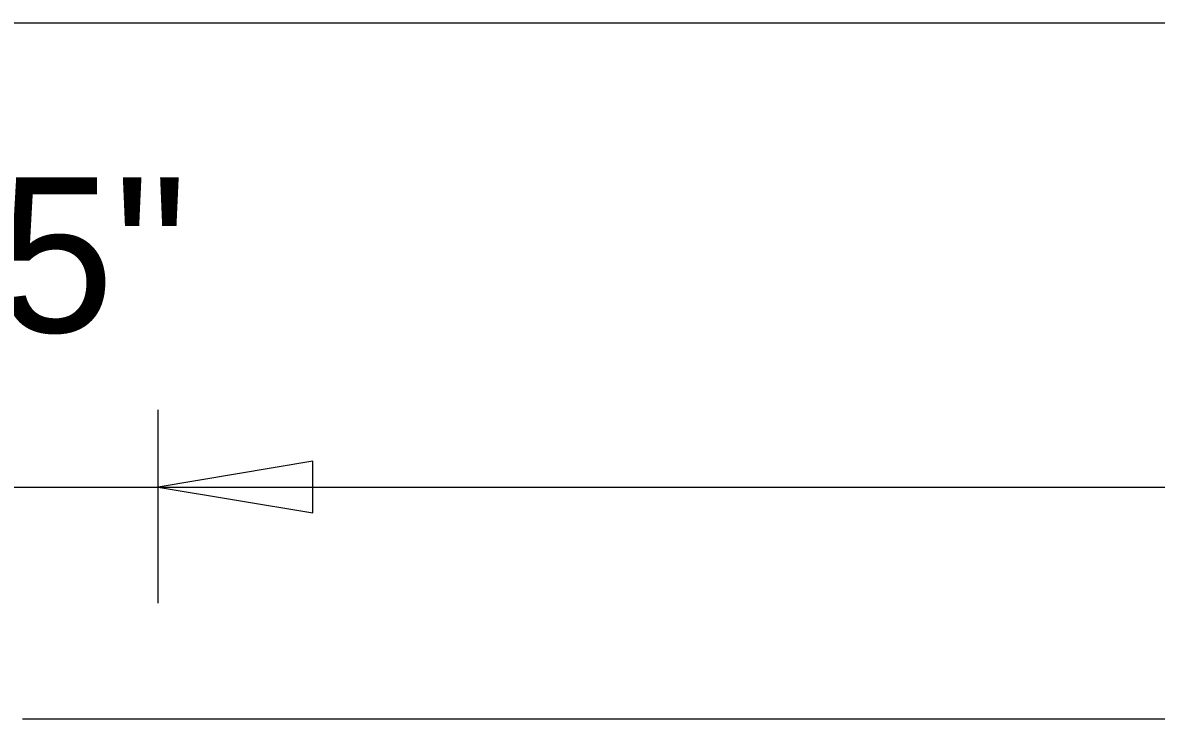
# Model space of a CAD drawing. Extents: x 2149961 to 2150220, y 145114 to 145240.
# Drawn here: x 2149975.759 to 2149980.644, y 145168.92 to 145171.92 of the extents above; entities that cross this region are included whole.
import ezdxf

# ---------------------------------------------------------------- set-up
doc = ezdxf.new("R2010")
doc.units = 0
for name, color, linetype in [('GSBWFILL', 7, 'Continuous'), ('GSCOLORFILL', 7, 'Continuous'), ('GSDIMS', 7, 'Continuous'), ('GSOUTLINE', 7, 'Continuous')]:
    doc.layers.add(name, color=color, linetype=linetype)

msp = doc.modelspace()

# ---------------------------------------------------------------- linework, layer by layer
at = {"layer": 'GSBWFILL'}
msp.add_line((2149987.4262, 145168.9197), (2149975.7593, 145168.9197), dxfattribs=at)
at = {"layer": 'GSCOLORFILL'}
msp.add_line((2149987.4262, 145168.9197), (2149975.7593, 145168.9197), dxfattribs=at)
msp.add_line((2149987.4262, 145168.9197), (2149975.7593, 145168.9197), dxfattribs=at)
msp.add_line((2149987.4262, 145168.9197), (2149975.7593, 145168.9197), dxfattribs=at)
at = {"layer": 'GSDIMS'}
for p, q in [((2149975.0926, 145171.9198), (2149988.093, 145171.9198)), ((2149976.3426, 145169.4198), (2149976.3426, 145170.2531)), ((2149976.3426, 145169.4198), (2149976.3426, 145170.2531)), ((2149975.0926, 145169.9198), (2149976.3426, 145169.9198)), ((2149976.3426, 145169.9198), (2149986.8438, 145169.9198))]:
    msp.add_line(p, q, dxfattribs=at)
msp.add_lwpolyline([(2149976.3426, 145169.9198), (2149977.0093, 145169.8087), (2149977.0093, 145170.0309)], close=True, dxfattribs=at)
at = {"layer": 'GSOUTLINE'}
msp.add_line((2149987.4262, 145168.9197), (2149975.7593, 145168.9197), dxfattribs=at)

# ---------------------------------------------------------------- texts
at = {"layer": 'GSDIMS'}
msp.add_text('15"', height=0.66667, dxfattribs=at).set_placement((2149975.1615, 145170.5865))

doc.saveas('drawing.dxf')
